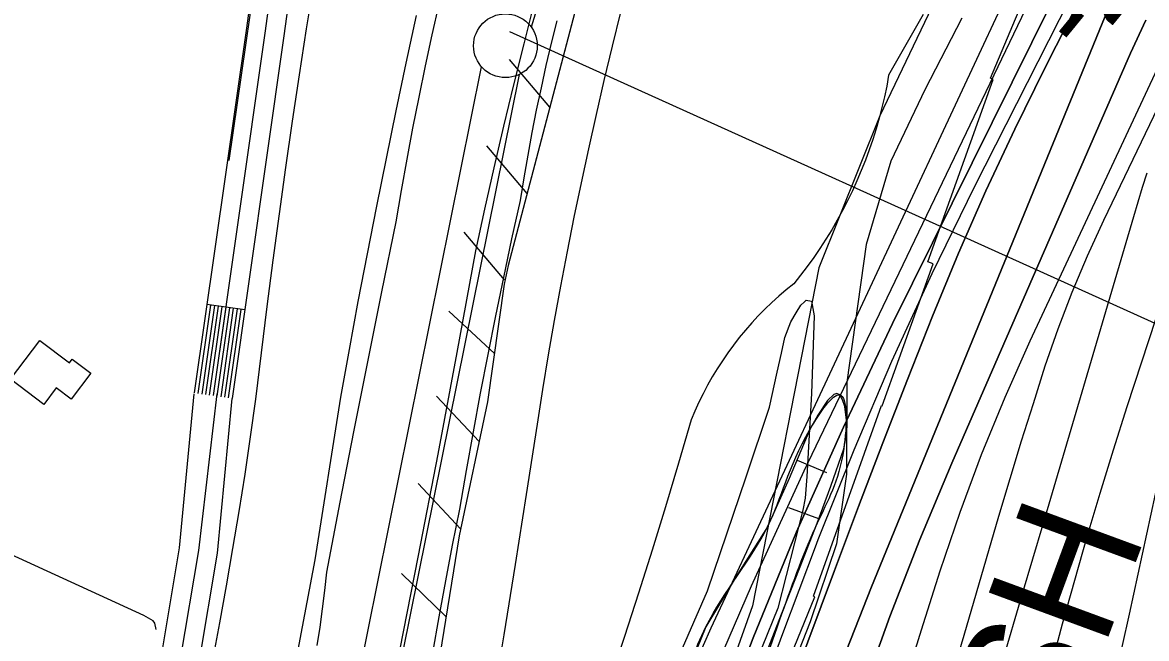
# Model space of a CAD drawing. Extents: x 3683402 to 3721514, y 487807 to 513565.
# Drawn here: x 3710535 to 3711417, y 504181 to 504665 of the extents above; entities that cross this region are included whole.
import ezdxf

# ---------------------------------------------------------------- set-up
doc = ezdxf.new("R2010")
doc.units = 0
for name, color, linetype in [('V-BLDG-OTLN', 7, 'Continuous'), ('V-BORW-LINE', 7, 'Continuous'), ('V-FLOD-BASE', 7, 'Continuous'), ('V-LEVE-TOET', 7, 'Continuous'), ('V-RIVR-EDGE', 7, 'Continuous'), ('V-RIVR-RANG', 7, 'Continuous'), ('V-ROAD-CNTR', 7, 'Continuous'), ('V-RRAP-FSHR', 7, 'Continuous'), ('V-RRAP-RVMT', 7, 'Continuous'), ('V-RRAP-RVMT-IDEN', 7, 'Continuous'), ('V-SITE-VEGE', 7, 'Continuous'), ('V-SURV-LINE', 7, 'Continuous'), ('V-TOPO-DPTH', 7, 'Continuous'), ('V-TOPO-MAJR', 7, 'Continuous'), ('V-TOPO-MINR', 7, 'Continuous'), ('V-TOPO-SHOR', 7, 'Continuous'), ('V-TOPO-WATR', 7, 'Continuous')]:
    doc.layers.add(name, color=color, linetype=linetype)

msp = doc.modelspace()

# ---------------------------------------------------------------- linework, layer by layer
at = {"layer": 'V-BLDG-OTLN'}
msp.add_lwpolyline([(3710525.52, 504384.69), (3710548.42, 504415.21), (3710571.82, 504397.66), (3710573.92, 504400.46), (3710588.45, 504389.56), (3710573.11, 504369.12), (3710561.38, 504377.92), (3710551.72, 504365.04)], close=True, dxfattribs=at)
at = {"layer": 'V-BORW-LINE'}
for p, q in [((3711142.5, 504321.2), (3711165.53, 504311.49)), ((3711159.6, 504275.24), (3711136.16, 504283.92))]:
    msp.add_line(p, q, dxfattribs=at)
msp.add_lwpolyline([(3711114.38, 504159.41), (3711130.42, 504200.5), (3711144.38, 504236.18), (3711158.34, 504271.85), (3711169.1, 504300.89), (3711179.12, 504330.1), (3711181.38, 504341.3), (3711181.68, 504350.44), (3711180.01, 504363.3), (3711178.27, 504368.56), (3711175.97, 504372.54), (3711173.7, 504373.67), (3711171.27, 504372.79), (3711166.38, 504368.06), (3711158.74, 504356.68), (3711152.67, 504345.34), (3711136.42, 504306.79), (3711119.45, 504269.06), (3711094.86, 504230.08), (3711071.1, 504190.58), (3711059.83, 504162.79)], dxfattribs=at)
msp.add_spline([(3710872.24, 503719.82), (3710872.23, 503720.06), (3710879.03, 503756.67), (3710901.65, 503823.55), (3710932.68, 503894.28), (3710966.63, 503977.01), (3711006.35, 504057.56), (3711048.32, 504135.11), (3711071.1, 504190.58), (3711119.45, 504269.06), (3711152.67, 504345.34), (3711175.97, 504372.54), (3711179.12, 504330.1), (3711158.34, 504271.85), (3711130.42, 504200.5), (3711098.36, 504118.32), (3711058.95, 504042.29), (3711029.42, 503942.13), (3710999.96, 503853.62), (3710951.29, 503729.73), (3710904, 503607.31), (3710873.25, 503521.6), (3710842.12, 503433.27), (3710810.96, 503359.44), (3710784.44, 503336.16), (3710779.42, 503350.48), (3710787.18, 503413.75), (3710817.95, 503519.19), (3710842.68, 503613.95), (3710859.23, 503677.29), (3710870.84, 503719.06)], degree=3, dxfattribs=at)
at = {"layer": 'V-FLOD-BASE'}
msp.add_lwpolyline([(3710830.86, 504171.94), (3710845.69, 504246.46), (3710860.88, 504326.1), (3710875.83, 504405.79), (3710890.56, 504485.52), (3710897.66, 504518.1), (3710905, 504550.63), (3710912.56, 504583.11), (3710920.34, 504615.54), (3710928.35, 504647.91), (3710936.59, 504680.23)], dxfattribs=at)
at = {"layer": 'V-LEVE-TOET'}
for points in [[(3710766.06, 504176.04), (3710768.33, 504190.33), (3710770.38, 504204.65), (3710772.2, 504218.99), (3710773.79, 504233.37), (3710784.25, 504288.42), (3710794.91, 504343.44), (3710805.76, 504398.42), (3710816.82, 504453.36), (3710828.09, 504508.25), (3710832.26, 504532.76), (3710836.64, 504557.24), (3710841.23, 504581.68), (3710846.03, 504606.07), (3710851.04, 504630.43), (3710856.26, 504654.74), (3710861.69, 504679)], [(3710953.97, 504665.88), (3710949.66, 504648.42), (3710945.56, 504630.91), (3710941.67, 504613.36), (3710937.97, 504595.76), (3710934.49, 504578.12), (3710931.21, 504560.44), (3710928.14, 504542.72), (3710925.28, 504524.97), (3710918.64, 504494.84), (3710912.19, 504464.65), (3710905.94, 504434.43), (3710899.89, 504404.17), (3710894.04, 504373.86), (3710888.39, 504343.52), (3710882.93, 504313.15), (3710877.68, 504282.74), (3710872.07, 504254.66), (3710866.69, 504226.54), (3710861.54, 504198.38), (3710856.62, 504170.18)]]:
    msp.add_lwpolyline(points, dxfattribs=at)
at = {"layer": 'V-RIVR-EDGE'}
msp.add_lwpolyline([(3711271.73, 504667.96), (3711242.77, 504611.6), (3711216.22, 504555.84), (3711196.85, 504490.45), (3711181.57, 504382.43), (3711181.39, 504310.39), (3711173.45, 504255.78), (3711152.89, 504194.6), (3711119.06, 504108.83), (3711092.5, 504048.87), (3711069.57, 504002.1), (3711037.49, 503895.32), (3711017.52, 503831.13), (3710991.51, 503753.15), (3710961.95, 503691.99), (3710945.65, 503658.42), (3710929.95, 503618.83), (3710912.47, 503590.06), (3710899.15, 503546.27), (3710886.44, 503503.08)], dxfattribs=at)
at = {"layer": 'V-RIVR-RANG'}
msp.add_line((3710916.9, 504657.46), (3711773.47, 504270.32), dxfattribs=at)
at = {"layer": 'V-ROAD-CNTR'}
msp.add_line((3710709.22, 504439.09), (3710679.53, 504443.34), dxfattribs=at)
for points in [[(3710736.44, 504849.11), (3710710.27, 504658.22), (3710669.6, 504373.98)], [(3710751.26, 504846.74), (3710725.13, 504656.14), (3710684.45, 504371.86)], [(3710766.07, 504844.36), (3710739.98, 504654.06), (3710699.3, 504369.73)], [(3710682.5, 504442.92), (3710672.57, 504373.56)], [(3710685.47, 504442.49), (3710675.54, 504373.13)], [(3710688.43, 504442.07), (3710678.51, 504372.71)], [(3710691.4, 504441.64), (3710681.48, 504372.28)], [(3710694.37, 504441.22), (3710684.45, 504371.86)], [(3710697.34, 504440.79), (3710687.42, 504371.43)], [(3710700.31, 504440.37), (3710690.39, 504371.01)], [(3710703.28, 504439.94), (3710693.36, 504370.58)], [(3710706.25, 504439.52), (3710696.33, 504370.16)], [(3710687.27, 504373.29), (3710673.05, 504250.37), (3710658.68, 504165.24), (3710644.24, 504089.14), (3710629.7, 504035.86), (3710605.91, 503955.16), (3710570.56, 503844.81), (3710501.04, 503651.24), (3710439.61, 503471.28), (3710389.84, 503338.08), (3710347.2, 503212.02), (3710313.42, 503110.99), (3710282.78, 503022.2), (3710262.39, 502959.68), (3710244.11, 502884.4), (3710228.5, 502827.99), (3710211.63, 502739.68), (3710185.53, 502596.14), (3710160.34, 502453.58)], [(3710544.24, 503815.91), (3710556.35, 503849.63), (3710591.57, 503959.57), (3710615.27, 504039.96), (3710629.61, 504092.52), (3710643.92, 504167.89), (3710658.19, 504252.49), (3710669.49, 504373.29)], [(3710175.12, 502451.06), (3710200.29, 502593.49), (3710226.38, 502736.93), (3710243.12, 502824.58), (3710258.63, 502880.63), (3710276.83, 502955.58), (3710297, 503017.43), (3710327.62, 503106.17), (3710361.41, 503207.24), (3710403.98, 503333.05), (3710453.73, 503466.23), (3710515.2, 503646.29), (3710584.76, 503839.98), (3710620.25, 503950.75), (3710644.13, 504031.77), (3710658.86, 504085.77), (3710673.45, 504162.6), (3710687.9, 504248.26), (3710699.52, 504369.74)]]:
    msp.add_lwpolyline(points, dxfattribs=at)
at = {"layer": 'V-RRAP-FSHR'}
for p, q in [((3710948.58, 504598.11), (3710917.02, 504635.37)), ((3710930.76, 504530.41), (3710899.21, 504567.68)), ((3710912.95, 504462.72), (3710881.39, 504499.98)), ((3710905.1, 504404.82), (3710869.44, 504438.18)), ((3710893.13, 504335.89), (3710859.81, 504371.58)), ((3710878.62, 504267.41), (3710845.29, 504303.1)), ((3710867.2, 504198.35), (3710832.17, 504232.38))]:
    msp.add_line(p, q, dxfattribs=at)
for points in [[(3712752.96, 506094.59), (3711476.29, 505605.27), (3711051.67, 504989.84), (3710915.9, 504473.96)], [(3711495.93, 505194.05), (3711207.6, 504591.44), (3711159.63, 504472.03), (3711107.48, 504206.91), (3710880.8, 503570.04), (3710704.22, 503090.71), (3710617.65, 502802.16), (3710477.86, 502291.73), (3710345.27, 501714.54), (3710246.23, 501131.65), (3710053.44, 500108.97), (3709991.84, 499767.09), (3709925.49, 499529.64), (3709859.2, 499261.51), (3709683.93, 497910.21), (3709683.94, 497909.33)], [(3711019.74, 504868.51), (3710915.9, 504473.96)], [(3710915.9, 504473.96), (3710912.85, 504459.3), (3710899.7, 504366.89), (3710877.47, 504261.99), (3710847.26, 504074.85), (3710850.08, 504100.81), (3710842.31, 504037.79), (3710838.65, 504006.52), (3710829, 503983.59), (3710815.86, 503965.07), (3710788.56, 503950.32), (3710755.69, 503932.05), (3710731.81, 503914.81), (3710718.27, 503901.03), (3710705.52, 503884.89), (3710684.26, 503806.41), (3710613.1, 503605.66), (3710547.43, 503410.81), (3710483, 503221.23)], [(3710915.9, 504473.96), (3710912.85, 504459.3), (3710899.7, 504366.89), (3710877.47, 504261.99), (3710847.26, 504074.85), (3710850.08, 504100.81), (3710842.31, 504037.79), (3710838.65, 504006.52), (3710829, 503983.59), (3710815.86, 503965.07), (3710788.56, 503950.32), (3710755.69, 503932.05), (3710731.81, 503914.81), (3710718.27, 503901.03), (3710705.52, 503884.89), (3710684.26, 503806.41), (3710613.1, 503605.66), (3710605, 503581.62)]]:
    msp.add_lwpolyline(points, dxfattribs=at)
at = {"layer": 'V-RRAP-RVMT'}
for p, q in [((3711294.19, 504620.73), (3711355.84, 504767.28)), ((3711245.08, 504476.81), (3711296.33, 504619.83)), ((3711296.33, 504619.83), (3711294.19, 504620.73)), ((3711249.31, 504475.31), (3711245.08, 504476.81)), ((3711209.4, 504363.95), (3711249.31, 504475.31)), ((3711155.33, 504214.66), (3711208.89, 504364.11)), ((3711208.89, 504364.11), (3711209.4, 504363.95)), ((3711106.52, 504091.73), (3711156.55, 504214.22)), ((3711156.55, 504214.22), (3711155.33, 504214.66))]:
    msp.add_line(p, q, dxfattribs=at)
at = {"layer": 'V-SITE-VEGE'}
for points in [[(3710684.27, 504164.46), (3710689.73, 504193.57), (3710694.98, 504222.72), (3710700.02, 504251.92), (3710704.85, 504281.14), (3710709.48, 504310.4), (3710713.88, 504339.7), (3710718.08, 504369.02), (3710722.38, 504405.42), (3710726.86, 504441.81), (3710731.54, 504478.17), (3710736.41, 504514.51), (3710741.47, 504550.82), (3710746.72, 504587.1), (3710752.17, 504623.36), (3710757.8, 504659.58), (3710763.63, 504695.78)], [(3710843.87, 504669.9), (3710835.75, 504632.63), (3710827.82, 504595.32), (3710820.09, 504557.96), (3710812.56, 504520.57), (3710805.23, 504483.14), (3710798.09, 504445.67), (3710791.15, 504408.16), (3710784.42, 504370.62), (3710764.36, 504243.1), (3710741.79, 504124.1)], [(3710884.52, 504019.49), (3710894.15, 504074.4), (3710903.54, 504129.35), (3710912.72, 504184.34), (3710921.67, 504239.36), (3710930.4, 504294.42), (3710938.91, 504349.52), (3710943.18, 504376.66), (3710947.67, 504403.76), (3710952.38, 504430.83), (3710957.3, 504457.86), (3710962.44, 504484.85), (3710967.79, 504511.8), (3710973.36, 504538.71), (3710979.14, 504565.56), (3710985.14, 504592.38), (3710991.35, 504619.14), (3710997.78, 504645.85), (3711004.42, 504672.51)], [(3711241.45, 504670.88), (3711214.4, 504623.19), (3711212.84, 504614.67), (3711211.07, 504606.2), (3711209.09, 504597.76), (3711206.9, 504589.38), (3711204.51, 504581.06), (3711201.92, 504572.79), (3711199.12, 504564.6), (3711196.13, 504556.47), (3711192.93, 504548.42), (3711189.54, 504540.45), (3711185.96, 504532.57), (3711182.18, 504524.77), (3711178.21, 504517.07), (3711174.05, 504509.47), (3711169.71, 504501.98), (3711165.19, 504494.59), (3711160.48, 504487.32), (3711155.6, 504480.17), (3711150.54, 504473.13), (3711145.32, 504466.23), (3711139.92, 504459.45), (3711134.06, 504454.77), (3711128.34, 504449.91), (3711122.76, 504444.89)], [(3711122.76, 504444.89), (3711117.34, 504439.71), (3711112.06, 504434.36), (3711106.95, 504428.87), (3711102, 504423.23), (3711097.22, 504417.45), (3711092.61, 504411.52), (3711088.18, 504405.47), (3711083.93, 504399.29), (3711079.86, 504392.98), (3711075.98, 504386.56), (3711072.28, 504380.03), (3711068.78, 504373.39), (3711065.48, 504366.65), (3711062.38, 504359.82), (3711059.48, 504352.9), (3711049.46, 504318.8), (3711039.22, 504284.77), (3711028.75, 504250.8), (3711018.06, 504216.91), (3711007.14, 504183.09), (3710996, 504149.34)]]:
    msp.add_lwpolyline(points, dxfattribs=at)
at = {"layer": 'V-SURV-LINE'}
for points in [[(3711029.22, 504970.07), (3710933.99, 504660.96)], [(3710773.34, 504025.81), (3710895.11, 504629.67)], [(3710924.52, 504623.72), (3710802.74, 504019.87)]]:
    msp.add_lwpolyline(points, dxfattribs=at)
msp.add_circle((3710913.77, 504646.28), 25, dxfattribs=at)
at = {"layer": 'V-TOPO-DPTH'}
for points in [[(3710934.38, 503501.4), (3710938.41, 503514.96), (3710942.36, 503528.53), (3710946.21, 503542.14), (3710949.98, 503555.77), (3710953.73, 503569.41), (3710957.52, 503583.04), (3710961.37, 503596.64), (3710965.27, 503610.24), (3711006.94, 503754.42), (3711032.67, 503839.78), (3711059.69, 503924.71), (3711088.64, 504009), (3711118.87, 504092.87), (3711171.89, 504234.85), (3711190.74, 504284.85), (3711209.82, 504334.76), (3711229.23, 504384.55), (3711248.85, 504434.25), (3711269.3, 504483.59), (3711290.62, 504532.53), (3711313.27, 504580.88), (3711336.79, 504628.83), (3711381.78, 504717.49)], [(3711381.78, 504717.49), (3711336.79, 504628.83), (3711313.27, 504580.88), (3711290.62, 504532.53), (3711269.3, 504483.59), (3711248.85, 504434.25), (3711229.23, 504384.55), (3711209.82, 504334.76), (3711190.74, 504284.85), (3711171.89, 504234.85), (3711118.87, 504092.87), (3711088.64, 504009), (3711059.69, 503924.71), (3711032.67, 503839.78), (3711006.94, 503754.42), (3710965.27, 503610.24), (3710961.37, 503596.64), (3710957.52, 503583.04), (3710953.73, 503569.41), (3710949.98, 503555.77), (3710946.21, 503542.14), (3710942.36, 503528.53), (3710938.41, 503514.96), (3710934.38, 503501.4)], [(3711316.83, 504707.34), (3711075, 504189.59), (3711032.67, 504094.38), (3710992.75, 503998.21), (3710956.44, 503900.63), (3710922.55, 503802.09), (3710866.57, 503628.97), (3710862.56, 503616.26), (3710858.68, 503603.51), (3710854.97, 503590.71), (3710851.38, 503577.88), (3710847.88, 503565.02), (3710844.36, 503552.17), (3710840.82, 503539.32), (3710837.27, 503526.47), (3710825.77, 503484.97)], [(3711357.98, 504712.3), (3711217.52, 504428.55), (3711178.92, 504347.22), (3711142.14, 504265.1), (3711108.11, 504181.82), (3711075.9, 504097.75), (3711045.33, 504013.82), (3711030.06, 503971.03), (3711015.17, 503928.11), (3711000.84, 503885), (3710986.9, 503841.75), (3710973.63, 503798.31), (3710960.89, 503754.71), (3710948.94, 503710.89), (3710937.52, 503666.92), (3710871.77, 503404.16)], [(3710871.77, 503404.16), (3710937.52, 503666.92), (3710948.94, 503710.89), (3710960.89, 503754.71), (3710973.63, 503798.31), (3710986.9, 503841.75), (3711000.84, 503885), (3711015.17, 503928.11), (3711030.06, 503971.03), (3711045.33, 504013.82), (3711075.9, 504097.75), (3711108.11, 504181.82), (3711142.14, 504265.1), (3711178.92, 504347.22), (3711217.52, 504428.55), (3711357.98, 504712.3)], [(3710941.99, 503425.97), (3710995.77, 503597.02), (3711004.41, 503624.96), (3711012.86, 503652.96), (3711021.04, 503681.03), (3711029.04, 503709.17), (3711037.01, 503737.3), (3711045.15, 503765.39), (3711053.53, 503793.42), (3711062.06, 503821.39), (3711092.37, 503919.21), (3711117.19, 503995.7), (3711143.33, 504071.71), (3711171.48, 504147.01), (3711200.95, 504221.83), (3711395.59, 504697.3)], [(3711395.59, 504697.3), (3711200.95, 504221.83), (3711171.48, 504147.01), (3711143.33, 504071.71), (3711117.19, 503995.7), (3711092.37, 503919.21), (3711062.06, 503821.39), (3711053.53, 503793.42), (3711045.15, 503765.39), (3711037.01, 503737.3), (3711029.04, 503709.17), (3711021.04, 503681.03), (3711012.86, 503652.96), (3711004.41, 503624.96), (3710995.77, 503597.02), (3710941.99, 503425.97)], [(3710959.12, 503394.86), (3711055.9, 503690.89), (3711069.75, 503734.1), (3711083.27, 503777.41), (3711096.3, 503820.87), (3711108.99, 503864.43), (3711121.62, 503908.02), (3711134.48, 503951.53), (3711147.7, 503994.94), (3711161.15, 504038.27), (3711172.96, 504075.76), (3711193.46, 504137.43), (3711215.26, 504198.61), (3711238.98, 504259.07), (3711263.99, 504319.04), (3711404.05, 504640.41), (3711416.08, 504666.41)], [(3711416.08, 504666.41), (3711404.05, 504640.41), (3711263.99, 504319.04), (3711238.98, 504259.07), (3711215.26, 504198.61), (3711193.46, 504137.43), (3711172.96, 504075.76), (3711161.15, 504038.27), (3711147.7, 503994.94), (3711134.48, 503951.53), (3711121.62, 503908.02), (3711108.99, 503864.43), (3711096.3, 503820.87), (3711083.27, 503777.41), (3711069.75, 503734.1), (3711055.9, 503690.89), (3710959.12, 503394.86)]]:
    msp.add_lwpolyline(points, dxfattribs=at)
at = {"layer": 'V-TOPO-MAJR'}
msp.add_lwpolyline([(3711448.47, 504675.63), (3711441.25, 504662.04), (3711434.41, 504648.24), (3711325.16, 504414.59), (3711305.47, 504370.3), (3711286.94, 504325.56), (3711270.14, 504280.15), (3711254.49, 504234.28), (3711239.89, 504188.02), (3711225.56, 504141.67), (3711211.6, 504095.21), (3711197.9, 504048.67), (3711190.26, 504022.32), (3711172.62, 503962.64), (3711154.57, 503903.09), (3711135.89, 503843.74), (3711116.79, 503784.51), (3711022.63, 503497.61)], dxfattribs=at)
at = {"layer": 'V-TOPO-MINR'}
for points in [[(3711373.02, 504715.65), (3711281.52, 504535.32), (3711248.35, 504467.32), (3711216.62, 504398.68), (3711187.06, 504329.08), (3711158.94, 504258.84), (3711156.76, 504253.14), (3711131.13, 504185.15), (3711105.92, 504117.01), (3711081.33, 504048.65), (3711057.15, 503980.13), (3711034, 503911.28), (3711011.82, 503842.13), (3710991.08, 503772.53), (3710971.31, 503702.64), (3710918.04, 503506.61), (3710916.22, 503499.9)], [(3711381.78, 504717.49), (3711336.79, 504628.83), (3711313.27, 504580.88), (3711290.62, 504532.53), (3711269.3, 504483.59), (3711248.85, 504434.25), (3711229.23, 504384.55), (3711209.82, 504334.76), (3711190.74, 504284.85), (3711171.89, 504234.85), (3711118.87, 504092.87), (3711088.64, 504009), (3711059.69, 503924.71), (3711032.67, 503839.78), (3711006.94, 503754.42), (3710965.27, 503610.24), (3710961.37, 503596.64), (3710957.52, 503583.04), (3710953.73, 503569.41), (3710949.98, 503555.77), (3710946.21, 503542.14), (3710942.36, 503528.53), (3710938.41, 503514.96), (3710934.38, 503501.4)], [(3711337.05, 504707.42), (3711147.81, 504312.56), (3711106.56, 504222.54), (3711067.41, 504131.66), (3711031.43, 504039.48), (3710997.55, 503946.43), (3710950.86, 503810.99), (3710942.09, 503784.96), (3710933.56, 503758.85), (3710925.39, 503732.63), (3710917.47, 503706.34), (3710909.83, 503679.95), (3710902.33, 503653.53), (3710895.03, 503627.05), (3710887.87, 503600.53), (3710847.06, 503447.06)], [(3711357.98, 504712.3), (3711217.52, 504428.55), (3711178.92, 504347.22), (3711142.14, 504265.1), (3711108.11, 504181.82), (3711075.9, 504097.75), (3711045.33, 504013.82), (3711030.06, 503971.03), (3711015.17, 503928.11), (3711000.84, 503885), (3710986.9, 503841.75), (3710973.63, 503798.31), (3710960.89, 503754.71), (3710948.94, 503710.89), (3710937.52, 503666.92), (3710871.77, 503404.16)], [(3711395.59, 504697.3), (3711200.95, 504221.83), (3711171.48, 504147.01), (3711143.33, 504071.71), (3711117.19, 503995.7), (3711092.37, 503919.21), (3711062.06, 503821.39), (3711053.53, 503793.42), (3711045.15, 503765.39), (3711037.01, 503737.3), (3711029.04, 503709.17), (3711021.04, 503681.03), (3711012.86, 503652.96), (3711004.41, 503624.96), (3710995.77, 503597.02), (3710941.99, 503425.97)], [(3711416.08, 504666.41), (3711404.05, 504640.41), (3711263.99, 504319.04), (3711238.98, 504259.07), (3711215.26, 504198.61), (3711193.46, 504137.43), (3711172.96, 504075.76), (3711161.15, 504038.27), (3711147.7, 503994.94), (3711134.48, 503951.53), (3711121.62, 503908.02), (3711108.99, 503864.43), (3711096.3, 503820.87), (3711083.27, 503777.41), (3711069.75, 503734.1), (3711055.9, 503690.89), (3710959.12, 503394.86)], [(3711451.63, 504652.26), (3711382.82, 504509.18), (3711370.03, 504481.15), (3711358, 504452.81), (3711347.13, 504424.02), (3711337.02, 504394.91), (3711327.63, 504365.53), (3711318.4, 504336.1), (3711309.44, 504306.59), (3711300.66, 504277.03), (3711273.44, 504183.89), (3711250.96, 504107.77)], [(3711481.07, 504606.04), (3711401.36, 504363.14), (3711390.49, 504329.24), (3711379.93, 504295.24), (3711369.84, 504261.11), (3711360.05, 504226.88), (3711350.59, 504192.56), (3711341.26, 504158.2), (3711332.11, 504123.79), (3711323.1, 504089.34), (3711310.72, 504041.52), (3711295.24, 503983.24), (3711279.26, 503925.11), (3711262.54, 503867.18), (3711245.33, 503809.39), (3711195.27, 503645.18), (3711186.81, 503618.12), (3711178.1, 503591.14), (3711169.02, 503564.28), (3711159.68, 503537.51), (3711150.11, 503510.81), (3711140.5, 503484.13)], [(3711416.94, 504546.39), (3711413.32, 504535), (3711409.82, 504523.58), (3711406.38, 504512.13), (3711335.25, 504270.72), (3711319.24, 504216.42), (3711303.22, 504162.12), (3711287.19, 504107.82), (3711271.15, 504053.53), (3711266.6, 504038.13), (3711252.88, 503991.52), (3711239.23, 503944.89), (3711225.69, 503898.23), (3711212.21, 503851.54), (3711198.52, 503804.93), (3711184.45, 503758.43), (3711169.84, 503712.1), (3711154.85, 503665.88), (3711069.73, 503408.52)], [(3711430.25, 504326.08), (3711403.05, 504200.38), (3711392.06, 504151.35), (3711380.6, 504102.43), (3711368.42, 504053.69), (3711355.77, 504005.06), (3711342.26, 503956.67), (3711328.08, 503908.48), (3711312.9, 503860.6), (3711297.05, 503812.92), (3711289.38, 503790.64), (3711268.85, 503732.1), (3711247.86, 503673.73), (3711226.19, 503615.61), (3711204.07, 503557.65), (3711134.45, 503378.47)]]:
    msp.add_lwpolyline(points, dxfattribs=at)
at = {"layer": 'V-TOPO-SHOR'}
for points in [[(3710697.13, 504556.23), (3710726.6, 504761.03)], [(3710639.69, 504188.36), (3710638.68, 504193.56), (3710637.34, 504195.23), (3710630.03, 504199.44), (3710256.41, 504370.7), (3710127.27, 504430.68), (3709988.92, 504496.01), (3709844.85, 504562.51), (3709758.66, 504603.44), (3709722.78, 504620.47), (3709601.81, 504678.96), (3709534.8, 504710.08)], [(3711024.85, 504110.41), (3711072.25, 504218.88), (3711102.61, 504308.13), (3711120.95, 504362.81), (3711127.02, 504390.2), (3711130.36, 504405.26), (3711132.92, 504417.59), (3711137.66, 504429.71), (3711141.78, 504436.93), (3711145.51, 504442.88), (3711148.29, 504445.56), (3711149.76, 504446.63), (3711153.75, 504445.84), (3711155.94, 504434.52), (3711153.88, 504373.58), (3711150.12, 504308.47), (3711148.94, 504291.38), (3711146.98, 504282.13)], [(3711146.98, 504282.13), (3711127.56, 504205.26), (3711115.06, 504174.88), (3711105.21, 504150.64), (3711093.55, 504126.98), (3711083.32, 504101.48), (3711072.12, 504072.35), (3711049.58, 504016.64), (3711023.87, 503956.25), (3711007.33, 503911.74), (3710985.35, 503857.3), (3710950.89, 503784.3), (3710934.57, 503742.51), (3710925.01, 503713.54), (3710912.75, 503663.14), (3710899.89, 503598.17), (3710890.05, 503563.2), (3710862.32, 503479)]]:
    msp.add_lwpolyline(points, dxfattribs=at)
at = {"layer": 'V-TOPO-WATR'}
msp.add_lwpolyline([(3711316.83, 504707.34), (3711075, 504189.59), (3711032.67, 504094.38), (3710992.75, 503998.21), (3710956.44, 503900.63), (3710922.55, 503802.09), (3710866.57, 503628.97), (3710862.56, 503616.26), (3710858.68, 503603.51), (3710854.97, 503590.71), (3710851.38, 503577.88), (3710847.88, 503565.02), (3710844.36, 503552.17), (3710840.82, 503539.32), (3710837.27, 503526.47), (3710825.77, 503484.97)], dxfattribs=at)

# ---------------------------------------------------------------- texts
at = {"layer": 'V-RIVR-RANG'}
msp.add_text('-27', height=67, rotation=50.76131, dxfattribs=at).set_placement((3711368.42, 504635.74))
at = {"layer": 'V-RRAP-RVMT-IDEN'}
msp.add_text('ENGLISH', height=100, rotation=69.7766, dxfattribs=at).set_placement((3711213.48, 503712.36))

doc.saveas('drawing.dxf')
